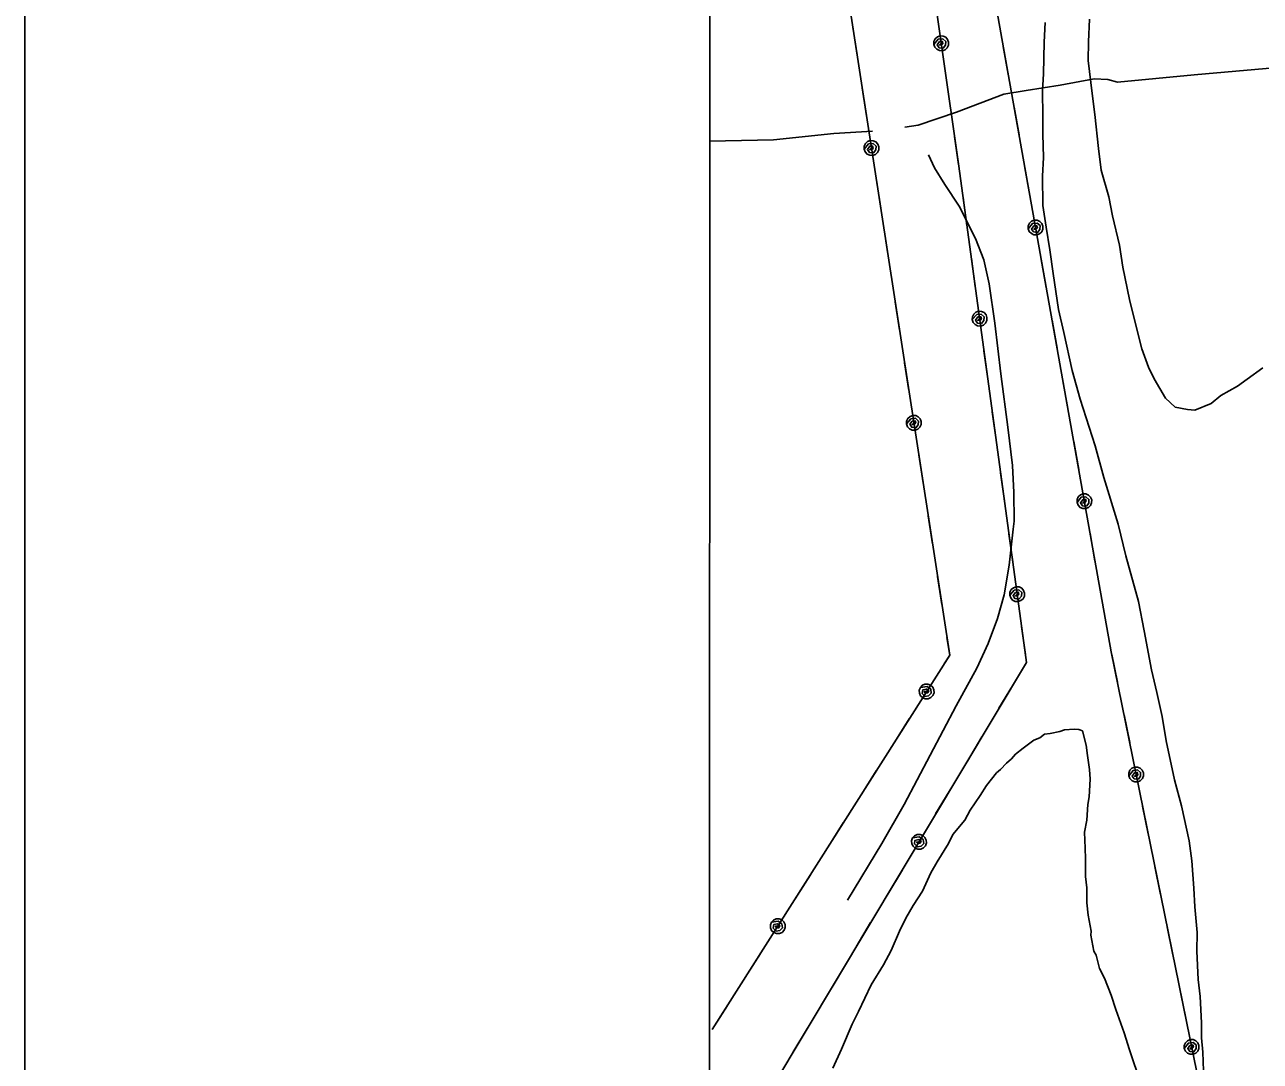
# Model space of a CAD drawing. Extents: x 3263578 to 3301413, y 764927 to 798602.
# Drawn here: x 3266911 to 3268396, y 792187 to 793432 of the extents above; entities that cross this region are included whole.
import ezdxf

# ---------------------------------------------------------------- set-up
doc = ezdxf.new("R2010")
doc.units = 0
for name, color, linetype in [('V-ANNO-SYMB', 7, 'Continuous'), ('V-GRID-FRAM', 7, 'Continuous'), ('V-SITE-VEGE', 7, 'Continuous'), ('V-TOPO-SHOR', 7, 'Continuous'), ('V-UTIL-LINE', 7, 'Continuous')]:
    doc.layers.add(name, color=color, linetype=linetype)

msp = doc.modelspace()

# ---------------------------------------------------------------- linework, layer by layer
at = {"layer": 'V-ANNO-SYMB'}
msp.add_lwpolyline([(3266913.1, 771662.7), (3299996.3, 771665.1), (3299994.6, 794581.7), (3266911.4, 794579.3), (3266913.1, 771662.7)], dxfattribs=at)
at = {"layer": 'V-GRID-FRAM'}
msp.add_lwpolyline([(3267734.9, 794015.5), (3299171.2, 794017.8), (3299180.4, 775831.7), (3267728.3, 775829.4), (3267734.9, 794015.5)], dxfattribs=at)
at = {"layer": 'V-SITE-VEGE'}
for p, q in [((3268136.7, 793410.9), (3268138, 793434.5)), ((3268191.3, 793438.4), (3268189.8, 793411.4)), ((3268135.8, 793372.6), (3268136.7, 793410.9)), ((3268189.8, 793411.4), (3268189.7, 793388.8)), ((3268189.7, 793388.8), (3268194.2, 793349.1)), ((3268134.6, 793352.4), (3268135.8, 793372.6)), ((3268135.2, 793321.9), (3268134.6, 793352.4)), ((3268194.2, 793349.1), (3268197.4, 793324.1)), ((3268197.4, 793324.1), (3268201.9, 793283.2)), ((3268135.2, 793300.4), (3268135.2, 793321.9)), ((3268135.9, 793272.2), (3268135.2, 793300.4)), ((3268201.9, 793283.2), (3268205, 793257.1)), ((3268134.6, 793249.7), (3268135.9, 793272.2)), ((3268205, 793257.1), (3268214.5, 793225)), ((3268135, 793214.7), (3268134.6, 793249.7)), ((3268214.5, 793225), (3268218.9, 793202.2)), ((3268139.2, 793188.5), (3268135, 793214.7)), ((3268218.9, 793202.2), (3268227.1, 793166.8)), ((3268143.3, 793161.2), (3268139.2, 793188.5)), ((3268147.4, 793132.8), (3268143.3, 793161.2)), ((3268227.1, 793166.8), (3268231.3, 793140.6)), ((3268154, 793089.6), (3268147.4, 793132.8)), ((3268231.3, 793140.6), (3268239.3, 793101.8)), ((3268239.3, 793101.8), (3268249.4, 793059.5)), ((3268160.4, 793062.1), (3268154, 793089.6)), ((3268170.3, 793016.5), (3268160.4, 793062.1)), ((3268249.4, 793059.5), (3268254.1, 793042.3)), ((3268254.1, 793042.3), (3268261.9, 793020.4)), ((3268179.7, 792982.1), (3268170.3, 793016.5)), ((3268261.9, 793020.4), (3268269, 793006.5)), ((3268380.7, 793006), (3268399.5, 793019.6)), ((3268269, 793006.5), (3268282.4, 792983.2)), ((3268349.1, 792986.3), (3268369, 792997.6)), ((3268369, 792997.6), (3268380.7, 793006)), ((3268282.4, 792983.2), (3268294.2, 792972.4)), ((3268337.3, 792976.8), (3268349.1, 792986.3)), ((3268198, 792925.8), (3268179.7, 792982.1)), ((3268294.2, 792972.4), (3268308.7, 792969.4)), ((3268308.7, 792969.4), (3268317.7, 792968.9)), ((3268317.7, 792968.9), (3268337.3, 792976.8)), ((3268208.4, 792888), (3268198, 792925.8)), ((3268225.6, 792831.8), (3268208.4, 792888)), ((3268234.8, 792794), (3268225.6, 792831.8)), ((3268249.8, 792739.1), (3268234.8, 792794)), ((3268256.9, 792703.7), (3268249.8, 792739.1)), ((3268265.6, 792657), (3268256.9, 792703.7)), ((3268272, 792629.5), (3268265.6, 792657)), ((3268278.3, 792601), (3268272, 792629.5)), ((3268283.4, 792571.4), (3268278.3, 792601)), ((3268144, 792580.2), (3268155.5, 792582.9)), ((3268155.5, 792582.9), (3268161.2, 792584.9)), ((3268161.2, 792584.9), (3268172.5, 792585.4)), ((3268172.5, 792585.4), (3268178.1, 792585.1)), ((3268178.1, 792585.1), (3268182.6, 792583.7)), ((3268182.6, 792583.7), (3268187.3, 792566.5)), ((3268111.5, 792562.8), (3268124.4, 792572.2)), ((3268124.4, 792572.2), (3268131.3, 792575.2)), ((3268131.3, 792575.2), (3268137.2, 792579.4)), ((3268137.2, 792579.4), (3268144, 792580.2)), ((3268293.3, 792524.6), (3268283.4, 792571.4)), ((3268097.2, 792550), (3268102, 792555.4)), ((3268102, 792555.4), (3268111.5, 792562.8)), ((3268187.3, 792566.5), (3268188.8, 792554)), ((3268188.8, 792554), (3268191.3, 792537)), ((3268079.4, 792533), (3268084.1, 792537.2)), ((3268084.1, 792537.2), (3268091.3, 792544.7)), ((3268091.3, 792544.7), (3268097.2, 792550)), ((3268067.3, 792517.8), (3268079.4, 792533)), ((3268191.8, 792525.6), (3268190.6, 792504.3)), ((3268191.3, 792537), (3268191.8, 792525.6)), ((3268301.7, 792493.6), (3268293.3, 792524.6)), ((3268059.8, 792505.8), (3268067.3, 792517.8)), ((3268047.6, 792488.5), (3268059.8, 792505.8)), ((3268189, 792495.3), (3268187.9, 792476.2)), ((3268190.6, 792504.3), (3268189, 792495.3)), ((3268310.7, 792451.4), (3268301.7, 792493.6)), ((3268041.3, 792476.4), (3268047.6, 792488.5)), ((3268026.8, 792459.1), (3268041.3, 792476.4)), ((3268187.9, 792476.2), (3268184.9, 792461.7)), ((3268008.1, 792426.3), (3268021.7, 792448.1)), ((3268021.7, 792448.1), (3268026.8, 792459.1)), ((3268184.9, 792461.7), (3268186.1, 792442.5)), ((3268313.9, 792427.5), (3268310.7, 792451.4)), ((3268186.1, 792442.5), (3268186.5, 792430)), ((3268000.6, 792413.2), (3268008.1, 792426.3)), ((3268186.5, 792430), (3268186.5, 792408.6)), ((3268316.6, 792394.7), (3268313.9, 792427.5)), ((3267990.3, 792391.2), (3268000.6, 792413.2)), ((3268186.5, 792408.6), (3268188, 792395)), ((3267979.2, 792373.8), (3267990.3, 792391.2)), ((3268188, 792395), (3268188.1, 792376.9)), ((3268317.6, 792372.1), (3268316.6, 792394.7)), ((3267970.5, 792358.4), (3267979.2, 792373.8)), ((3268188.1, 792376.9), (3268189.6, 792362.2)), ((3268189.6, 792362.2), (3268193, 792342.8)), ((3268320.4, 792341.4), (3268317.6, 792372.1)), ((3267962.9, 792343.1), (3267970.5, 792358.4)), ((3267952.6, 792319.9), (3267962.9, 792343.1)), ((3268193, 792342.8), (3268192.8, 792338.3)), ((3268192.8, 792338.3), (3268196.2, 792318.9)), ((3268320.3, 792318.9), (3268320.4, 792341.4)), ((3267943.7, 792302.4), (3267952.6, 792319.9)), ((3268196.2, 792318.9), (3268199.3, 792314.3)), ((3268321.8, 792285), (3268320.3, 792318.9)), ((3267928.9, 792278.4), (3267943.7, 792302.4)), ((3268199.3, 792314.3), (3268203, 792298.3)), ((3268203, 792298.3), (3268209.1, 792286.6)), ((3268209.1, 792286.6), (3268217, 792265.9)), ((3268324.1, 792264.5), (3268321.8, 792285)), ((3267913.6, 792246.5), (3267928.9, 792278.4)), ((3268217, 792265.9), (3268222.8, 792248.7)), ((3268325.7, 792232.8), (3268324.1, 792264.5)), ((3267905.9, 792231.1), (3267913.6, 792246.5)), ((3268222.8, 792248.7), (3268232.6, 792221)), ((3267893, 792201.4), (3267905.9, 792231.1)), ((3268325.9, 792214.8), (3268325.7, 792232.8)), ((3268232.6, 792221), (3268239.3, 792200.4)), ((3268327.2, 792197.8), (3268325.9, 792214.8)), ((3267882.7, 792178.3), (3267893, 792201.4)), ((3268239.3, 792200.4), (3268252.9, 792160.1)), ((3268328.2, 792175.2), (3268327.2, 792197.8))]:
    msp.add_line(p, q, dxfattribs=at)
at = {"layer": 'V-TOPO-SHOR'}
for points in [[(3267969, 793308.9), (3267985.3, 793311.3), (3268031.1, 793326.8), (3268088, 793348.4), (3268115.1, 793352.7), (3268155.8, 793359.1), (3268196.9, 793366.6), (3268213.2, 793366), (3268224.7, 793362.7), (3268317, 793371.6), (3268403.4, 793379.2), (3268454, 793383.6), (3268483.6, 793385.1), (3268495, 793380.3), (3268515, 793371.6), (3268541.1, 793372.7), (3268625.3, 793386.3), (3268694.7, 793404.2)], [(3267734.6, 793291.7), (3267811.2, 793293.5), (3267883.7, 793301.3), (3267930.4, 793304.1)], [(3267997.8, 793275.4), (3268005, 793259.7), (3268017.2, 793239.9), (3268034.4, 793214), (3268053.9, 793174.8), (3268064.2, 793149.2), (3268070.5, 793120.4), (3268077.2, 793073.1), (3268084.4, 793012.3)], [(3268084.4, 793012.3), (3268092.8, 792948.4), (3268098.4, 792902.2), (3268100.2, 792869.9), (3268100.4, 792835.3), (3268099.2, 792825.7), (3268094.4, 792782.5), (3268088.5, 792746.8), (3268080.5, 792718.4), (3268069.5, 792688.6), (3268055.5, 792659), (3268031, 792613.5), (3267999.5, 792554.5), (3267968.4, 792495.1), (3267941.4, 792448.2), (3267900.3, 792380.2)]]:
    msp.add_lwpolyline(points, dxfattribs=at)
at = {"layer": 'V-UTIL-LINE'}
for points in [[(3267924.6, 794015.5), (3267954.7, 793815.5), (3268034.1, 793261.9), (3268115.3, 792665.8), (3267810.6, 792156.9), (3267734.2, 792041.4)], [(3267737.8, 792224.8), (3268023.1, 792674.6), (3267816.2, 794015.5)], [(3267982, 794015.6), (3267999.3, 793901), (3268217.2, 792678.3), (3268418.9, 791688.5), (3268488.5, 791277.4), (3268595.8, 790674.9), (3268703.2, 790435.9)], [(3267911.9, 793395.4), (3267906.7, 793429)], [(3268012.9, 793409.5), (3268010.8, 793407.6), (3268013.1, 793407.1), (3268015, 793409), (3268014.3, 793411.8), (3268010.9, 793411.5), (3268008, 793407.8), (3268010.3, 793404.2), (3268015.1, 793403.6), (3268018.1, 793407.1), (3268018.4, 793411.6), (3268014.8, 793414.8), (3268009.4, 793414.4), (3268004, 793408.2), (3268005.2, 793404.9), (3268007.5, 793402.3), (3268010.7, 793400.8), (3268014.2, 793400.6), (3268017.5, 793401.8), (3268020.1, 793404.1), (3268021.6, 793407.3), (3268021.8, 793410.8), (3268020.6, 793414.1), (3268018.3, 793416.7), (3268015.1, 793418.2), (3268011.6, 793418.4), (3268008.3, 793417.3), (3268005.7, 793414.9), (3268004.2, 793411.7), (3268004, 793408.2)], [(3268093.5, 793372.2), (3268087.5, 793405.7)], [(3268023.3, 793337.2), (3268018.4, 793370.9)], [(3267923.2, 793322.2), (3267918, 793355.9)], [(3268106.5, 793299.4), (3268100.5, 793332.9)], [(3268033.8, 793264), (3268028.9, 793297.6)], [(3267929.1, 793283.7), (3267927, 793281.7), (3267929.3, 793281.3), (3267931.2, 793283.2), (3267930.5, 793286), (3267927.1, 793285.7), (3267924.2, 793282), (3267926.6, 793278.4), (3267931.4, 793277.8), (3267934.3, 793281.4), (3267934.6, 793285.8), (3267931, 793289.1), (3267925.5, 793288.5), (3267920.2, 793282.3), (3267921.4, 793279), (3267923.8, 793276.4), (3267927, 793275), (3267930.5, 793274.8), (3267933.8, 793276), (3267936.4, 793278.4), (3267937.8, 793281.6), (3267938, 793285.1), (3267936.8, 793288.4), (3267934.4, 793291), (3267931.2, 793292.4), (3267927.7, 793292.6), (3267924.4, 793291.4), (3267921.8, 793289), (3267920.4, 793285.8), (3267920.2, 793282.3)], [(3268119.5, 793226.5), (3268113.5, 793260)], [(3267940.2, 793211.6), (3267935, 793245.2)], [(3268043.8, 793190.7), (3268039.2, 793224.4)], [(3268126.3, 793188.1), (3268124.3, 793186.1), (3268126.6, 793185.7), (3268128.5, 793187.7), (3268127.6, 793190.5), (3268124.3, 793190.1), (3268121.5, 793186.3), (3268123.9, 793182.8), (3268128.8, 793182.3), (3268131.6, 793185.9), (3268131.8, 793190.4), (3268128.1, 793193.5), (3268122.6, 793192.9), (3268117.5, 793186.6), (3268118.7, 793183.3), (3268121.2, 793180.8), (3268124.4, 793179.4), (3268127.9, 793179.3), (3268131.2, 793180.6), (3268133.7, 793183), (3268135.1, 793186.2), (3268135.2, 793189.7), (3268133.9, 793193), (3268131.5, 793195.5), (3268128.3, 793196.9), (3268124.7, 793197), (3268121.5, 793195.7), (3268118.9, 793193.3), (3268117.5, 793190.1), (3268117.5, 793186.6)], [(3267951.5, 793138.4), (3267946.3, 793172)], [(3268053.8, 793117.4), (3268049.2, 793151)], [(3268139.1, 793116.3), (3268133.2, 793149.7)], [(3267962.8, 793065.3), (3267957.6, 793098.9)], [(3268059, 793078.7), (3268056.9, 793076.8), (3268059.2, 793076.3), (3268061.2, 793078.2), (3268060.4, 793081), (3268057.1, 793080.7), (3268054.1, 793077), (3268056.4, 793073.4), (3268061.2, 793072.8), (3268064.2, 793076.3), (3268064.6, 793080.8), (3268061, 793084), (3268055.5, 793083.6), (3268050.1, 793077.5), (3268051.3, 793074.2), (3268053.6, 793071.5), (3268056.7, 793070), (3268060.2, 793069.8), (3268063.6, 793070.9), (3268066.2, 793073.3), (3268067.7, 793076.4), (3268067.9, 793079.9), (3268066.8, 793083.2), (3268064.5, 793085.9), (3268061.3, 793087.4), (3268057.8, 793087.6), (3268054.5, 793086.5), (3268051.9, 793084.2), (3268050.3, 793081), (3268050.1, 793077.5)], [(3268152.1, 793043.4), (3268146.2, 793076.9)], [(3268068.9, 793006.4), (3268064.3, 793040.1)], [(3267974.1, 792992.2), (3267968.9, 793025.8)], [(3268165.1, 792970.6), (3268159.1, 793004)], [(3267980, 792953.6), (3267977.9, 792951.6), (3267980.2, 792951.2), (3267982.2, 792953.1), (3267981.4, 792955.9), (3267978, 792955.6), (3267975.2, 792951.9), (3267977.5, 792948.3), (3267982.3, 792947.7), (3267985.2, 792951.3), (3267985.5, 792955.7), (3267981.9, 792959), (3267976.4, 792958.4), (3267971.1, 792952.2), (3267972.3, 792948.9), (3267974.7, 792946.4), (3267977.9, 792944.9), (3267981.4, 792944.7), (3267984.7, 792945.9), (3267987.3, 792948.3), (3267988.8, 792951.5), (3267988.9, 792955), (3267987.7, 792958.3), (3267985.3, 792960.9), (3267982.2, 792962.4), (3267978.6, 792962.5), (3267975.4, 792961.3), (3267972.8, 792958.9), (3267971.3, 792955.7), (3267971.1, 792952.2)], [(3268078.9, 792933.1), (3268074.3, 792966.7)], [(3268178.1, 792897.7), (3268172.1, 792931.2)], [(3267991.2, 792881.5), (3267986, 792915.1)], [(3268088.9, 792859.7), (3268084.3, 792893.4)], [(3268184.9, 792859.3), (3268182.9, 792857.3), (3268185.2, 792856.9), (3268187.1, 792858.9), (3268186.3, 792861.7), (3268182.9, 792861.2), (3268180.1, 792857.5), (3268182.5, 792854), (3268187.4, 792853.5), (3268190.2, 792857.1), (3268190.4, 792861.6), (3268186.7, 792864.7), (3268181.2, 792864.1), (3268176.1, 792857.7), (3268177.4, 792854.5), (3268179.8, 792851.9), (3268183, 792850.5), (3268186.5, 792850.5), (3268189.8, 792851.7), (3268192.3, 792854.2), (3268193.7, 792857.4), (3268193.8, 792860.9), (3268192.5, 792864.2), (3268190.1, 792866.7), (3268186.9, 792868.1), (3268183.4, 792868.2), (3268180.1, 792866.9), (3268177.6, 792864.5), (3268176.1, 792861.3), (3268176.1, 792857.7)], [(3268002.4, 792808.3), (3267997.2, 792841.9)], [(3268098.9, 792786.4), (3268094.3, 792820.1)], [(3268197.7, 792787.5), (3268191.8, 792820.9)], [(3268013.7, 792735.2), (3268008.5, 792768.8)], [(3268104.1, 792747.8), (3268102, 792745.8), (3268104.3, 792745.3), (3268106.3, 792747.2), (3268105.5, 792750.1), (3268102.2, 792749.8), (3268099.2, 792746.1), (3268101.5, 792742.5), (3268106.3, 792741.9), (3268109.3, 792745.4), (3268109.7, 792749.8), (3268106.1, 792753.1), (3268100.6, 792752.7), (3268095.2, 792746.6), (3268096.4, 792743.2), (3268098.7, 792740.6), (3268101.8, 792739.1), (3268105.4, 792738.9), (3268108.7, 792740), (3268111.3, 792742.3), (3268112.8, 792745.5), (3268113.1, 792749), (3268111.9, 792752.3), (3268109.6, 792754.9), (3268106.4, 792756.5), (3268102.9, 792756.7), (3268099.6, 792755.5), (3268097, 792753.2), (3268095.4, 792750.1), (3268095.2, 792746.6)], [(3268210.7, 792714.6), (3268204.8, 792748.1)], [(3268114, 792675.4), (3268109.4, 792709.1)], [(3268016.3, 792663.9), (3268023.1, 792674.6), (3268019.8, 792695.7)], [(3268224.6, 792641.9), (3268217.8, 792675.2)], [(3267995.4, 792631), (3267992.5, 792630.8), (3267993.9, 792629), (3267996.7, 792629.2), (3267997.9, 792631.8), (3267995.2, 792633.7), (3267990.6, 792632.8), (3267990, 792628.6), (3267993.3, 792625), (3267997.8, 792625.8), (3268000.9, 792628.9), (3268000.3, 792633.7), (3267995.9, 792636.9), (3267987.8, 792635.8), (3267986.5, 792632.5), (3267986.6, 792629), (3267988, 792625.8), (3267990.6, 792623.3), (3267993.8, 792622.1), (3267997.4, 792622.2), (3268000.6, 792623.6), (3268003, 792626.1), (3268004.3, 792629.4), (3268004.2, 792632.9), (3268002.7, 792636.1), (3268000.2, 792638.6), (3267996.9, 792639.8), (3267993.4, 792639.7), (3267990.2, 792638.3), (3267987.8, 792635.8)], [(3268082.3, 792610.7), (3268099.7, 792639.8)], [(3267956.3, 792569.3), (3267974.5, 792598)], [(3268239.4, 792569.4), (3268232.6, 792602.7)], [(3268044.3, 792547.2), (3268061.7, 792576.3)], [(3268247.2, 792531.2), (3268245.2, 792529.1), (3268247.5, 792528.8), (3268249.3, 792530.8), (3268248.4, 792533.6), (3268245.1, 792533.1), (3268242.4, 792529.2), (3268244.9, 792525.8), (3268249.8, 792525.4), (3268252.5, 792529.1), (3268252.6, 792533.6), (3268248.8, 792536.6), (3268243.4, 792535.8), (3268238.4, 792529.4), (3268239.7, 792526.2), (3268242.2, 792523.7), (3268245.5, 792522.4), (3268249, 792522.4), (3268252.2, 792523.7), (3268254.7, 792526.2), (3268256, 792529.5), (3268256, 792533), (3268254.6, 792536.2), (3268252.1, 792538.7), (3268248.9, 792540), (3268245.4, 792540), (3268242.1, 792538.7), (3268239.7, 792536.2), (3268238.3, 792532.9), (3268238.4, 792529.4)], [(3267916.7, 792506.8), (3267934.9, 792535.5)], [(3268006.2, 792483.7), (3268023.7, 792512.9)], [(3268261.7, 792459.7), (3268255, 792493)], [(3267877, 792444.3), (3267895.2, 792473)], [(3267986.2, 792450.2), (3267983.3, 792450), (3267984.8, 792448.2), (3267987.5, 792448.5), (3267988.7, 792451.1), (3267985.9, 792453), (3267981.3, 792452), (3267980.9, 792447.8), (3267984.2, 792444.2), (3267988.7, 792445.1), (3267991.8, 792448.4), (3267991.1, 792453.1), (3267986.5, 792456.2), (3267978.5, 792454.9), (3267977.3, 792451.5), (3267977.5, 792448), (3267979, 792444.9), (3267981.6, 792442.5), (3267984.9, 792441.3), (3267988.4, 792441.5), (3267991.6, 792443), (3267993.9, 792445.6), (3267995.1, 792448.9), (3267994.9, 792452.4), (3267993.4, 792455.6), (3267990.8, 792458), (3267987.5, 792459.1), (3267984, 792459), (3267980.8, 792457.5), (3267978.5, 792454.9)], [(3268276.5, 792387.2), (3268269.7, 792420.5)], [(3267837.4, 792381.8), (3267855.6, 792410.5)], [(3267948.7, 792387.6), (3267966.2, 792416.8)], [(3267816.5, 792348.9), (3267813.6, 792348.8), (3267815, 792346.9), (3267817.8, 792347.1), (3267819.1, 792349.7), (3267816.3, 792351.7), (3267811.7, 792350.8), (3267811.1, 792346.6), (3267814.4, 792343), (3267818.9, 792343.7), (3267822, 792346.9), (3267821.4, 792351.7), (3267817, 792354.9), (3267808.9, 792353.7), (3267807.6, 792350.4), (3267807.7, 792346.9), (3267809.1, 792343.7), (3267811.7, 792341.3), (3267815, 792340), (3267818.5, 792340.1), (3267821.7, 792341.5), (3267824.1, 792344.1), (3267825.4, 792347.3), (3267825.3, 792350.9), (3267823.9, 792354.1), (3267821.3, 792356.5), (3267818, 792357.8), (3267814.5, 792357.7), (3267811.3, 792356.3), (3267808.9, 792353.7)], [(3267910.7, 792324.1), (3267928.1, 792353.3)], [(3268291.3, 792314.7), (3268284.5, 792348)], [(3267777.4, 792287.2), (3267795.6, 792316)], [(3267872.7, 792260.6), (3267890.1, 792289.8)], [(3268306.1, 792242.1), (3268299.3, 792275.5)], [(3267737.8, 792224.8), (3267756, 792253.5)], [(3267834.7, 792197.1), (3267852.1, 792226.3)], [(3268313.9, 792203.9), (3268311.9, 792201.8), (3268314.2, 792201.5), (3268316, 792203.5), (3268315.1, 792206.3), (3268311.8, 792205.8), (3268309.1, 792201.9), (3268311.6, 792198.5), (3268316.4, 792198.2), (3268319.2, 792201.9), (3268319.2, 792206.3), (3268315.5, 792209.4), (3268310, 792208.6), (3268305, 792202.1), (3268306.4, 792198.9), (3268308.9, 792196.4), (3268312.1, 792195.1), (3268315.7, 792195.1), (3268318.9, 792196.5), (3268321.4, 792199), (3268322.7, 792202.2), (3268322.7, 792205.7), (3268321.3, 792209), (3268318.8, 792211.4), (3268315.6, 792212.8), (3268312.1, 792212.7), (3268308.8, 792211.4), (3268306.4, 792208.9), (3268305, 792205.6), (3268305, 792202.1)]]:
    msp.add_lwpolyline(points, dxfattribs=at)

doc.saveas('drawing.dxf')
